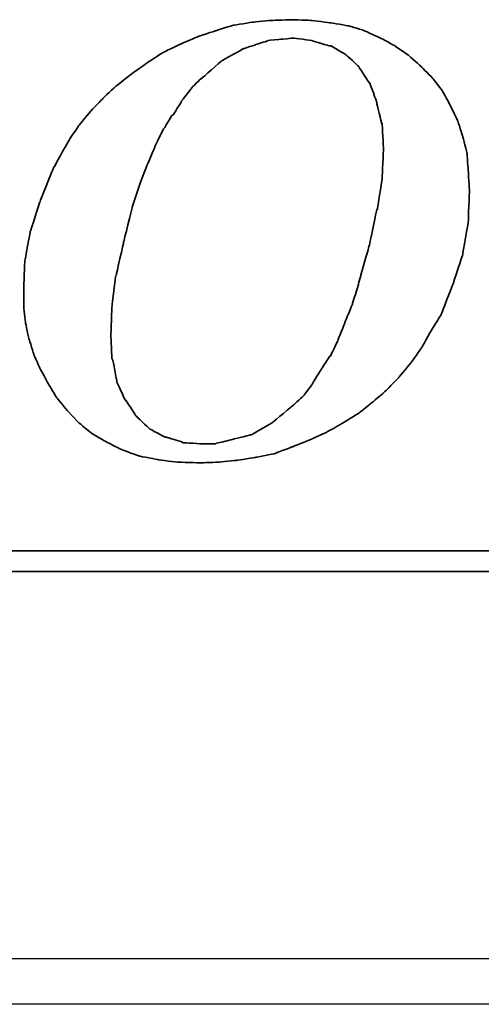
# Model space of a CAD drawing. Header units: millimetres. Extents: x -1108 to 3135, y -1596 to 860.
# Tile 590 of 649: x 959.51 to 964.6, y -224.29 to -213.44. Entities that reach past the tile are written whole.
import ezdxf

# ---------------------------------------------------------------- set-up
doc = ezdxf.new("R2010")
doc.units = ezdxf.units.MM
doc.layers.get('0').update_dxf_attribs({"linetype": 'CONTINUOUS'})
doc.layers.add('DIM', color=4, linetype='CONTINUOUS')
doc.layers.add('layer 1', color=7, linetype='CONTINUOUS')

# ---------------------------------------------------------------- blocks, each defined once
blk = doc.blocks.new('TBI MOTION logo(完整正式版)')
at = {"layer": 'layer 1', "color": 22, "lineweight": 35}
for points, knots in [([(35.79625, -6.98375), (35.79625, -6.98375), (36.23125, -7.43875), (36.23125, -7.43875), (36.23125, -7.43875), (36.23125, -7.43875), (36.75625, -7.87125), (36.75625, -7.87125), (36.75625, -7.87125), (36.75625, -7.87125), (37.33125, -8.20375), (37.33125, -8.20375), (37.33125, -8.20375), (37.33125, -8.20375), (37.95625, -8.51875), (37.95625, -8.51875), (37.95625, -8.51875), (37.95625, -8.51875), (38.62625, -8.75875), (38.62625, -8.75875), (38.62625, -8.75875), (38.62625, -8.75875), (39.37125, -8.90375), (39.37125, -8.90375), (39.37125, -8.90375), (39.37125, -8.90375), (40.14125, -8.99875), (40.14125, -8.99875), (40.14125, -8.99875), (40.14125, -8.99875), (41.02625, -9.02375), (41.02625, -9.02375), (41.02625, -9.02375), (41.02625, -9.02375), (41.74625, -8.99875), (41.74625, -8.99875), (41.74625, -8.99875), (41.74625, -8.99875), (42.46625, -8.92375), (42.46625, -8.92375), (42.46625, -8.92375), (42.46625, -8.92375), (43.21125, -8.80625), (43.21125, -8.80625), (43.21125, -8.80625), (43.21125, -8.80625), (43.93125, -8.66375), (43.93125, -8.66375), (43.93125, -8.66375), (43.93125, -8.66375), (44.62625, -8.39875), (44.62625, -8.39875), (44.62625, -8.39875), (44.62625, -8.39875), (45.29625, -8.13375), (45.29625, -8.13375), (45.29625, -8.13375), (45.29625, -8.13375), (45.94625, -7.84375), (45.94625, -7.84375), (45.94625, -7.84375), (45.94625, -7.84375), (46.61625, -7.46375), (46.61625, -7.46375), (46.61625, -7.46375), (46.61625, -7.46375), (47.24125, -7.07875), (47.24125, -7.07875), (47.24125, -7.07875), (47.24125, -7.07875), (47.81625, -6.62375), (47.81625, -6.62375), (47.81625, -6.62375), (47.81625, -6.62375), (48.36875, -6.14375), (48.36875, -6.14375), (48.36875, -6.14375), (48.36875, -6.14375), (48.84625, -5.64125), (48.84625, -5.64125), (48.84625, -5.64125), (48.84625, -5.64125), (49.32625, -5.06375), (49.32625, -5.06375), (49.32625, -5.06375), (49.32625, -5.06375), (49.71125, -4.51374), (49.71125, -4.51374), (49.71125, -4.51374), (49.71125, -4.51374), (50.09625, -3.83874), (50.09625, -3.83874), (50.09625, -3.83874), (50.09625, -3.83874), (50.48125, -3.21374), (50.48125, -3.21374), (50.48125, -3.21374), (50.48125, -3.21374), (50.96125, -1.99125), (50.96125, -1.99125), (50.96125, -1.99125), (50.96125, -1.99125), (51.34375, -0.81875), (51.34375, -0.81875), (51.34375, -0.81875), (51.34375, -0.81875), (51.56125, 0.45624), (51.56125, 0.45624), (51.56125, 0.45624), (51.56125, 0.45624), (51.60625, 1.67624), (51.60625, 1.67624), (51.60625, 1.67624), (51.60625, 1.67624), (51.56125, 2.44625), (51.56125, 2.44625), (51.56125, 2.44625), (51.56125, 2.44625), (51.51125, 3.14125), (51.51125, 3.14125), (51.51125, 3.14125), (51.51125, 3.14125), (51.34375, 3.81125), (51.34375, 3.81125), (51.34375, 3.81125), (51.34375, 3.81125), (51.15125, 4.41125), (51.15125, 4.41125), (51.15125, 4.41125), (51.15125, 4.41125), (50.86125, 5.01125), (50.86125, 5.01125), (50.86125, 5.01125), (50.86125, 5.01125), (50.55125, 5.58875), (50.55125, 5.58875), (50.55125, 5.58875), (50.55125, 5.58875), (50.16625, 6.09125), (50.16625, 6.09125), (50.16625, 6.09125), (50.16625, 6.09125), (49.71125, 6.54875), (49.71125, 6.54875), (49.71125, 6.54875), (49.71125, 6.54875), (49.23125, 6.98125), (49.23125, 6.98125), (49.23125, 6.98125), (49.23125, 6.98125), (48.67875, 7.36625), (48.67875, 7.36625), (48.67875, 7.36625), (48.67875, 7.36625), (48.10375, 7.67625), (48.10375, 7.67625), (48.10375, 7.67625), (48.10375, 7.67625), (47.48125, 7.96375), (47.48125, 7.96375), (47.48125, 7.96375), (47.48125, 7.96375), (46.85625, 8.15625), (46.85625, 8.15625), (46.85625, 8.15625), (46.85625, 8.15625), (46.13625, 8.27624), (46.13625, 8.27624), (46.13625, 8.27624), (46.13625, 8.27624), (45.39125, 8.37125), (45.39125, 8.37125), (45.39125, 8.37125), (45.39125, 8.37125), (44.62625, 8.39624), (44.62625, 8.39624), (44.62625, 8.39624), (44.62625, 8.39624), (43.83625, 8.37125), (43.83625, 8.37125), (43.83625, 8.37125), (43.83625, 8.37125), (43.09125, 8.30125), (43.09125, 8.30125), (43.09125, 8.30125), (43.09125, 8.30125), (42.32125, 8.18125), (42.32125, 8.18125), (42.32125, 8.18125), (42.32125, 8.18125), (41.62875, 7.96375), (41.62875, 7.96375), (41.62875, 7.96375), (41.62875, 7.96375), (40.90625, 7.72625), (40.90625, 7.72625), (40.90625, 7.72625), (40.90625, 7.72625), (40.23624, 7.43625), (40.23624, 7.43625), (40.23624, 7.43625), (40.23624, 7.43625), (39.54124, 7.10125), (39.54124, 7.10125), (39.54124, 7.10125), (39.54124, 7.10125), (38.91625, 6.69125), (38.91625, 6.69125), (38.91625, 6.69125), (38.91625, 6.69125), (38.31625, 6.26125), (38.31625, 6.26125), (38.31625, 6.26125), (38.31625, 6.26125), (37.69125, 5.78125), (37.69125, 5.78125), (37.69125, 5.78125), (37.69125, 5.78125), (37.18625, 5.30125), (37.18625, 5.30125), (37.18625, 5.30125), (37.18625, 5.30125), (36.70625, 4.79624), (36.70625, 4.79624), (36.70625, 4.79624), (36.70625, 4.79624), (36.23125, 4.22125), (36.23125, 4.22125), (36.23125, 4.22125), (36.23125, 4.22125), (35.87124, 3.69375), (35.87124, 3.69375), (35.87124, 3.69375), (35.87124, 3.69375), (35.53125, 3.09125), (35.53125, 3.09125), (35.53125, 3.09125), (35.53125, 3.09125), (35.19875, 2.47125), (35.19875, 2.47125), (35.19875, 2.47125), (35.19875, 2.47125), (34.71625, 1.24625), (34.71625, 1.24625), (34.71625, 1.24625), (34.71625, 1.24625), (34.33125, 0.06874), (34.33125, 0.06874), (34.33125, 0.06874), (34.33125, 0.06874), (34.11625, -1.07875), (34.11625, -1.07875), (34.11625, -1.07875), (34.11625, -1.07875), (34.07125, -2.15875), (34.07125, -2.15875), (34.07125, -2.15875), (34.07125, -2.15875), (34.07125, -2.85375), (34.07125, -2.85375), (34.07125, -2.85375), (34.07125, -2.85375), (34.14125, -3.50375), (34.14125, -3.50375), (34.14125, -3.50375), (34.14125, -3.50375), (34.28625, -4.17375), (34.28625, -4.17375), (34.28625, -4.17375), (34.28625, -4.17375), (34.47625, -4.77624), (34.47625, -4.77624), (34.47625, -4.77624), (34.47625, -4.77624), (34.71625, -5.32625), (34.71625, -5.32625), (34.71625, -5.32625), (34.71625, -5.32625), (35.05375, -5.92875), (35.05375, -5.92875), (35.05375, -5.92875), (35.05375, -5.92875), (35.36375, -6.45375), (35.36375, -6.45375), (35.36375, -6.45375), (35.36375, -6.45375), (35.79625, -6.98375), (35.79625, -6.98375)], [0, 0, 0, 0, 0.01388889, 0.01388889, 0.01388889, 0.0138889, 0.02777778, 0.02777778, 0.02777778, 0.02777779, 0.04166667, 0.04166667, 0.04166667, 0.04166668, 0.05555556, 0.05555556, 0.05555556, 0.05555557, 0.06944444, 0.06944444, 0.06944444, 0.06944445, 0.08333333, 0.08333333, 0.08333333, 0.08333334, 0.09722222, 0.09722222, 0.09722222, 0.09722223, 0.11111111, 0.11111111, 0.11111111, 0.11111112, 0.125, 0.125, 0.125, 0.12500001, 0.13888889, 0.13888889, 0.13888889, 0.1388889, 0.15277778, 0.15277778, 0.15277778, 0.15277779, 0.16666667, 0.16666667, 0.16666667, 0.16666668, 0.18055556, 0.18055556, 0.18055556, 0.18055557, 0.19444444, 0.19444444, 0.19444444, 0.19444445, 0.20833333, 0.20833333, 0.20833333, 0.20833334, 0.22222222, 0.22222222, 0.22222222, 0.22222223, 0.23611111, 0.23611111, 0.23611111, 0.23611112, 0.25, 0.25, 0.25, 0.25000001, 0.26388889, 0.26388889, 0.26388889, 0.2638889, 0.27777778, 0.27777778, 0.27777778, 0.27777779, 0.29166667, 0.29166667, 0.29166667, 0.29166668, 0.30555556, 0.30555556, 0.30555556, 0.30555557, 0.31944444, 0.31944444, 0.31944444, 0.31944445, 0.33333333, 0.33333333, 0.33333333, 0.33333334, 0.34722222, 0.34722222, 0.34722222, 0.34722223, 0.36111111, 0.36111111, 0.36111111, 0.36111112, 0.375, 0.375, 0.375, 0.37500001, 0.38888889, 0.38888889, 0.38888889, 0.3888889, 0.40277778, 0.40277778, 0.40277778, 0.40277779, 0.41666667, 0.41666667, 0.41666667, 0.41666668, 0.43055556, 0.43055556, 0.43055556, 0.43055557, 0.44444444, 0.44444444, 0.44444444, 0.44444445, 0.45833333, 0.45833333, 0.45833333, 0.45833334, 0.47222222, 0.47222222, 0.47222222, 0.47222223, 0.48611111, 0.48611111, 0.48611111, 0.48611112, 0.5, 0.5, 0.5, 0.50000001, 0.51388889, 0.51388889, 0.51388889, 0.5138889, 0.52777778, 0.52777778, 0.52777778, 0.52777779, 0.54166667, 0.54166667, 0.54166667, 0.54166668, 0.55555556, 0.55555556, 0.55555556, 0.55555557, 0.56944444, 0.56944444, 0.56944444, 0.56944445, 0.58333333, 0.58333333, 0.58333333, 0.58333334, 0.59722222, 0.59722222, 0.59722222, 0.59722223, 0.61111111, 0.61111111, 0.61111111, 0.61111112, 0.625, 0.625, 0.625, 0.62500001, 0.63888889, 0.63888889, 0.63888889, 0.6388889, 0.65277778, 0.65277778, 0.65277778, 0.65277779, 0.66666667, 0.66666667, 0.66666667, 0.66666668, 0.68055556, 0.68055556, 0.68055556, 0.68055557, 0.69444444, 0.69444444, 0.69444444, 0.69444445, 0.70833333, 0.70833333, 0.70833333, 0.70833334, 0.72222222, 0.72222222, 0.72222222, 0.72222223, 0.73611111, 0.73611111, 0.73611111, 0.73611112, 0.75, 0.75, 0.75, 0.75000001, 0.76388889, 0.76388889, 0.76388889, 0.7638889, 0.77777778, 0.77777778, 0.77777778, 0.77777779, 0.79166667, 0.79166667, 0.79166667, 0.79166668, 0.80555556, 0.80555556, 0.80555556, 0.80555557, 0.81944444, 0.81944444, 0.81944444, 0.81944445, 0.83333333, 0.83333333, 0.83333333, 0.83333334, 0.84722222, 0.84722222, 0.84722222, 0.84722223, 0.86111111, 0.86111111, 0.86111111, 0.86111112, 0.875, 0.875, 0.875, 0.87500001, 0.88888889, 0.88888889, 0.88888889, 0.8888889, 0.90277778, 0.90277778, 0.90277778, 0.90277779, 0.91666667, 0.91666667, 0.91666667, 0.91666668, 0.93055556, 0.93055556, 0.93055556, 0.93055557, 0.94444444, 0.94444444, 0.94444444, 0.94444445, 0.95833333, 0.95833333, 0.95833333, 0.95833334, 0.97222222, 0.97222222, 0.97222222, 0.97222223, 0.98611111, 0.98611111, 0.98611111, 0.98611112, 1, 1, 1, 1]), ([(38.33875, 1.03124), (38.33875, 1.03124), (38.62625, 1.89625), (38.62625, 1.89625), (38.62625, 1.89625), (38.62625, 1.89625), (38.91625, 2.66375), (38.91625, 2.66375), (38.91625, 2.66375), (38.91625, 2.66375), (39.22625, 3.38125), (39.22625, 3.38125), (39.22625, 3.38125), (39.22625, 3.38125), (39.22625, 3.40624), (39.22625, 3.40624), (39.22625, 3.40624), (39.22625, 3.40624), (39.56124, 4.07624), (39.56124, 4.07624), (39.56124, 4.07624), (39.56124, 4.07624), (39.92125, 4.65125), (39.92125, 4.65125), (39.92125, 4.65125), (39.92125, 4.65125), (39.94625, 4.65125), (39.94625, 4.65125), (39.94625, 4.65125), (39.94625, 4.65125), (40.28125, 5.17875), (40.28125, 5.17875), (40.28125, 5.17875), (40.28125, 5.17875), (40.28125, 5.20375), (40.28125, 5.20375), (40.28125, 5.20375), (40.28125, 5.20375), (40.66875, 5.68625), (40.66875, 5.68625), (40.66875, 5.68625), (40.66875, 5.68625), (40.66875, 5.70625), (40.66875, 5.70625), (40.66875, 5.70625), (40.66875, 5.70625), (41.05124, 6.09125), (41.05124, 6.09125), (41.05124, 6.09125), (41.05124, 6.09125), (41.07625, 6.09125), (41.07625, 6.09125), (41.07625, 6.09125), (41.07625, 6.09125), (41.84125, 6.76625), (41.84125, 6.76625), (41.84125, 6.76625), (41.84125, 6.76625), (41.86625, 6.78625), (41.86625, 6.78625), (41.86625, 6.78625), (41.86625, 6.78625), (42.73125, 7.26624), (42.73125, 7.26624), (42.73125, 7.26624), (42.73125, 7.26624), (42.75625, 7.26624), (42.75625, 7.26624), (42.75625, 7.26624), (42.75625, 7.26624), (43.18625, 7.41125), (43.18625, 7.41125), (43.18625, 7.41125), (43.18625, 7.41125), (43.64125, 7.55625), (43.64125, 7.55625), (43.64125, 7.55625), (43.64125, 7.55625), (43.66625, 7.55625), (43.66625, 7.55625), (43.66625, 7.55625), (43.66625, 7.55625), (43.69125, 7.58124), (43.69125, 7.58124), (43.69125, 7.58124), (43.69125, 7.58124), (44.19125, 7.62625), (44.19125, 7.62625), (44.19125, 7.62625), (44.19125, 7.62625), (44.67125, 7.67625), (44.67125, 7.67625), (44.67125, 7.67625), (44.67125, 7.67625), (44.69625, 7.67625), (44.69625, 7.67625), (44.69625, 7.67625), (44.69625, 7.67625), (45.41875, 7.58124), (45.41875, 7.58124), (45.41875, 7.58124), (45.41875, 7.58124), (45.44125, 7.55625), (45.44125, 7.55625), (45.44125, 7.55625), (45.44125, 7.55625), (46.11125, 7.36625), (46.11125, 7.36625), (46.11125, 7.36625), (46.11125, 7.36625), (46.13625, 7.36625), (46.13625, 7.36625), (46.13625, 7.36625), (46.13625, 7.36625), (46.15875, 7.36625), (46.15875, 7.36625), (46.15875, 7.36625), (46.15875, 7.36625), (46.73625, 7.02624), (46.73625, 7.02624), (46.73625, 7.02624), (46.73625, 7.02624), (46.76125, 7.00624), (46.76125, 7.00624), (46.76125, 7.00624), (46.76125, 7.00624), (47.24125, 6.57124), (47.24125, 6.57124), (47.24125, 6.57124), (47.24125, 6.57124), (47.26625, 6.54875), (47.26625, 6.54875), (47.26625, 6.54875), (47.26625, 6.54875), (47.26625, 6.52375), (47.26625, 6.52375), (47.26625, 6.52375), (47.26625, 6.52375), (47.67375, 5.89875), (47.67375, 5.89875), (47.67375, 5.89875), (47.67375, 5.89875), (47.69625, 5.89875), (47.69625, 5.89875), (47.69625, 5.89875), (47.69625, 5.89875), (47.69625, 5.87625), (47.69625, 5.87625), (47.69625, 5.87625), (47.69625, 5.87625), (47.96125, 5.15625), (47.96125, 5.15625), (47.96125, 5.15625), (47.96125, 5.15625), (47.96125, 5.13125), (47.96125, 5.13125), (47.96125, 5.13125), (47.96125, 5.13125), (48.15125, 4.31875), (48.15125, 4.31875), (48.15125, 4.31875), (48.15125, 4.31875), (48.17625, 4.31875), (48.17625, 4.31875), (48.17625, 4.31875), (48.17625, 4.31875), (48.17625, 4.29125), (48.17625, 4.29125), (48.17625, 4.29125), (48.17625, 4.29125), (48.22625, 3.33125), (48.22625, 3.33125), (48.22625, 3.33125), (48.22625, 3.33125), (48.22625, 3.30875), (48.22625, 3.30875), (48.22625, 3.30875), (48.22625, 3.30875), (48.17625, 2.20624), (48.17625, 2.20624), (48.17625, 2.20624), (48.17625, 2.20624), (48.17625, 2.18124), (48.17625, 2.18124), (48.17625, 2.18124), (48.17625, 2.18124), (47.98375, 0.93624), (47.98375, 0.93624), (47.98375, 0.93624), (47.98375, 0.93624), (47.96125, 0.93624), (47.96125, 0.93624), (47.96125, 0.93624), (47.96125, 0.93624), (47.67375, -0.45874), (47.67375, -0.45874), (47.67375, -0.45874), (47.67375, -0.45874), (47.24125, -1.99125), (47.24125, -1.99125), (47.24125, -1.99125), (47.24125, -1.99125), (47.24125, -2.01874), (47.24125, -2.01874), (47.24125, -2.01874), (47.24125, -2.01874), (47.00125, -2.78375), (47.00125, -2.78375), (47.00125, -2.78375), (47.00125, -2.78375), (46.71125, -3.50375), (46.71125, -3.50375), (46.71125, -3.50375), (46.71125, -3.50375), (46.42625, -4.19875), (46.42625, -4.19875), (46.42625, -4.19875), (46.42625, -4.19875), (46.42625, -4.22375), (46.42625, -4.22375), (46.42625, -4.22375), (46.42625, -4.22375), (46.13625, -4.82374), (46.13625, -4.82374), (46.13625, -4.82374), (46.13625, -4.82374), (46.11125, -4.82374), (46.11125, -4.82374), (46.11125, -4.82374), (46.11125, -4.82374), (45.77625, -5.35125), (45.77625, -5.35125), (45.77625, -5.35125), (45.77625, -5.35125), (45.44125, -5.87875), (45.44125, -5.87875), (45.44125, -5.87875), (45.44125, -5.87875), (45.44125, -5.90375), (45.44125, -5.90375), (45.44125, -5.90375), (45.44125, -5.90375), (45.10625, -6.35875), (45.10625, -6.35875), (45.10625, -6.35875), (45.10625, -6.35875), (45.08125, -6.38375), (45.08125, -6.38375), (45.08125, -6.38375), (45.08125, -6.38375), (44.69625, -6.74375), (44.69625, -6.74375), (44.69625, -6.74375), (44.69625, -6.74375), (43.88375, -7.41625), (43.88375, -7.41625), (43.88375, -7.41625), (43.88375, -7.41625), (43.85625, -7.43875), (43.85625, -7.43875), (43.85625, -7.43875), (43.85625, -7.43875), (43.04125, -7.91875), (43.04125, -7.91875), (43.04125, -7.91875), (43.04125, -7.91875), (43.01625, -7.91875), (43.01625, -7.91875), (43.01625, -7.91875), (43.01625, -7.91875), (42.99625, -7.91875), (42.99625, -7.91875), (42.99625, -7.91875), (42.99625, -7.91875), (42.08125, -8.15875), (42.08125, -8.15875), (42.08125, -8.15875), (42.08125, -8.15875), (41.65125, -8.25625), (41.65125, -8.25625), (41.65125, -8.25625), (41.65125, -8.25625), (41.62875, -8.27875), (41.62875, -8.27875), (41.62875, -8.27875), (41.62875, -8.27875), (41.60125, -8.27875), (41.60125, -8.27875), (41.60125, -8.27875), (41.60125, -8.27875), (41.12125, -8.27875), (41.12125, -8.27875), (41.12125, -8.27875), (41.12125, -8.27875), (40.35624, -8.23125), (40.35624, -8.23125), (40.35624, -8.23125), (40.35624, -8.23125), (40.33125, -8.23125), (40.33125, -8.23125), (40.33125, -8.23125), (40.33125, -8.23125), (40.30625, -8.20375), (40.30625, -8.20375), (40.30625, -8.20375), (40.30625, -8.20375), (39.68375, -8.01375), (39.68375, -8.01375), (39.68375, -8.01375), (39.68375, -8.01375), (39.66124, -8.01375), (39.66124, -8.01375), (39.66124, -8.01375), (39.66124, -8.01375), (39.63625, -8.01375), (39.63625, -8.01375), (39.63625, -8.01375), (39.63625, -8.01375), (39.01125, -7.67875), (39.01125, -7.67875), (39.01125, -7.67875), (39.01125, -7.67875), (38.98875, -7.65375), (38.98875, -7.65375), (38.98875, -7.65375), (38.98875, -7.65375), (38.48625, -7.17375), (38.48625, -7.17375), (38.48625, -7.17375), (38.48625, -7.17375), (38.45875, -7.14875), (38.45875, -7.14875), (38.45875, -7.14875), (38.45875, -7.14875), (38.45875, -7.12875), (38.45875, -7.12875), (38.45875, -7.12875), (38.45875, -7.12875), (38.07625, -6.54875), (38.07625, -6.54875), (38.07625, -6.54875), (38.07625, -6.54875), (38.05125, -6.54875), (38.05125, -6.54875), (38.05125, -6.54875), (38.05125, -6.54875), (38.05125, -6.52875), (38.05125, -6.52875), (38.05125, -6.52875), (38.05125, -6.52875), (37.74125, -5.85375), (37.74125, -5.85375), (37.74125, -5.85375), (37.74125, -5.85375), (37.74125, -5.82875), (37.74125, -5.82875), (37.74125, -5.82875), (37.74125, -5.82875), (37.57375, -4.96875), (37.57375, -4.96875), (37.57375, -4.96875), (37.57375, -4.96875), (37.54625, -4.94375), (37.54625, -4.94375), (37.54625, -4.94375), (37.54625, -4.94375), (37.50125, -4.03375), (37.50125, -4.03375), (37.50125, -4.03375), (37.50125, -4.03375), (37.50125, -4.00875), (37.50125, -4.00875), (37.50125, -4.00875), (37.50125, -4.00875), (37.54625, -2.85375), (37.54625, -2.85375), (37.54625, -2.85375), (37.54625, -2.85375), (37.69125, -1.65875), (37.69125, -1.65875), (37.69125, -1.65875), (37.69125, -1.65875), (37.71624, -1.63375), (37.71624, -1.63375), (37.71624, -1.63375), (37.71624, -1.63375), (38.00375, -0.33875), (38.00375, -0.33875), (38.00375, -0.33875), (38.00375, -0.33875), (38.33875, 1.00624), (38.33875, 1.00624), (38.33875, 1.00624), (38.33875, 1.00624), (38.33875, 1.03124), (38.33875, 1.03124)], [0, 0, 0, 0, 0.01010101, 0.01010101, 0.01010101, 0.01010102, 0.02020202, 0.02020202, 0.02020202, 0.02020203, 0.03030303, 0.03030303, 0.03030303, 0.03030304, 0.04040404, 0.04040404, 0.04040404, 0.04040405, 0.05050505, 0.05050505, 0.05050505, 0.05050506, 0.06060606, 0.06060606, 0.06060606, 0.06060607, 0.07070707, 0.07070707, 0.07070707, 0.07070708, 0.08080808, 0.08080808, 0.08080808, 0.08080809, 0.09090909, 0.09090909, 0.09090909, 0.0909091, 0.1010101, 0.1010101, 0.1010101, 0.10101011, 0.11111111, 0.11111111, 0.11111111, 0.11111112, 0.12121212, 0.12121212, 0.12121212, 0.12121213, 0.13131313, 0.13131313, 0.13131313, 0.13131314, 0.14141414, 0.14141414, 0.14141414, 0.14141415, 0.15151515, 0.15151515, 0.15151515, 0.15151516, 0.16161616, 0.16161616, 0.16161616, 0.16161617, 0.17171717, 0.17171717, 0.17171717, 0.17171718, 0.18181818, 0.18181818, 0.18181818, 0.18181819, 0.19191919, 0.19191919, 0.19191919, 0.1919192, 0.2020202, 0.2020202, 0.2020202, 0.20202021, 0.21212121, 0.21212121, 0.21212121, 0.21212122, 0.22222222, 0.22222222, 0.22222222, 0.22222223, 0.23232323, 0.23232323, 0.23232323, 0.23232324, 0.24242424, 0.24242424, 0.24242424, 0.24242425, 0.25252525, 0.25252525, 0.25252525, 0.25252526, 0.26262626, 0.26262626, 0.26262626, 0.26262627, 0.27272727, 0.27272727, 0.27272727, 0.27272728, 0.28282828, 0.28282828, 0.28282828, 0.28282829, 0.29292929, 0.29292929, 0.29292929, 0.2929293, 0.3030303, 0.3030303, 0.3030303, 0.30303031, 0.31313131, 0.31313131, 0.31313131, 0.31313132, 0.32323232, 0.32323232, 0.32323232, 0.32323233, 0.33333333, 0.33333333, 0.33333333, 0.33333334, 0.34343434, 0.34343434, 0.34343434, 0.34343435, 0.35353535, 0.35353535, 0.35353535, 0.35353536, 0.36363636, 0.36363636, 0.36363636, 0.36363637, 0.37373737, 0.37373737, 0.37373737, 0.37373738, 0.38383838, 0.38383838, 0.38383838, 0.38383839, 0.39393939, 0.39393939, 0.39393939, 0.3939394, 0.4040404, 0.4040404, 0.4040404, 0.40404041, 0.41414141, 0.41414141, 0.41414141, 0.41414142, 0.42424242, 0.42424242, 0.42424242, 0.42424243, 0.43434343, 0.43434343, 0.43434343, 0.43434344, 0.44444444, 0.44444444, 0.44444444, 0.44444445, 0.45454545, 0.45454545, 0.45454545, 0.45454546, 0.46464646, 0.46464646, 0.46464646, 0.46464647, 0.47474747, 0.47474747, 0.47474747, 0.47474748, 0.48484848, 0.48484848, 0.48484848, 0.48484849, 0.49494949, 0.49494949, 0.49494949, 0.4949495, 0.50505051, 0.50505051, 0.50505051, 0.50505052, 0.51515152, 0.51515152, 0.51515152, 0.51515153, 0.52525253, 0.52525253, 0.52525253, 0.52525254, 0.53535354, 0.53535354, 0.53535354, 0.53535355, 0.54545455, 0.54545455, 0.54545455, 0.54545456, 0.55555556, 0.55555556, 0.55555556, 0.55555557, 0.56565657, 0.56565657, 0.56565657, 0.56565658, 0.57575758, 0.57575758, 0.57575758, 0.57575759, 0.58585859, 0.58585859, 0.58585859, 0.5858586, 0.5959596, 0.5959596, 0.5959596, 0.59595961, 0.60606061, 0.60606061, 0.60606061, 0.60606062, 0.61616162, 0.61616162, 0.61616162, 0.61616163, 0.62626263, 0.62626263, 0.62626263, 0.62626264, 0.63636364, 0.63636364, 0.63636364, 0.63636365, 0.64646465, 0.64646465, 0.64646465, 0.64646466, 0.65656566, 0.65656566, 0.65656566, 0.65656567, 0.66666667, 0.66666667, 0.66666667, 0.66666668, 0.67676768, 0.67676768, 0.67676768, 0.67676769, 0.68686869, 0.68686869, 0.68686869, 0.6868687, 0.6969697, 0.6969697, 0.6969697, 0.69696971, 0.70707071, 0.70707071, 0.70707071, 0.70707072, 0.71717172, 0.71717172, 0.71717172, 0.71717173, 0.72727273, 0.72727273, 0.72727273, 0.72727274, 0.73737374, 0.73737374, 0.73737374, 0.73737375, 0.74747475, 0.74747475, 0.74747475, 0.74747476, 0.75757576, 0.75757576, 0.75757576, 0.75757577, 0.76767677, 0.76767677, 0.76767677, 0.76767678, 0.77777778, 0.77777778, 0.77777778, 0.77777779, 0.78787879, 0.78787879, 0.78787879, 0.7878788, 0.7979798, 0.7979798, 0.7979798, 0.79797981, 0.80808081, 0.80808081, 0.80808081, 0.80808082, 0.81818182, 0.81818182, 0.81818182, 0.81818183, 0.82828283, 0.82828283, 0.82828283, 0.82828284, 0.83838384, 0.83838384, 0.83838384, 0.83838385, 0.84848485, 0.84848485, 0.84848485, 0.84848486, 0.85858586, 0.85858586, 0.85858586, 0.85858587, 0.86868687, 0.86868687, 0.86868687, 0.86868688, 0.87878788, 0.87878788, 0.87878788, 0.87878789, 0.88888889, 0.88888889, 0.88888889, 0.8888889, 0.8989899, 0.8989899, 0.8989899, 0.89898991, 0.90909091, 0.90909091, 0.90909091, 0.90909092, 0.91919192, 0.91919192, 0.91919192, 0.91919193, 0.92929293, 0.92929293, 0.92929293, 0.92929294, 0.93939394, 0.93939394, 0.93939394, 0.93939395, 0.94949495, 0.94949495, 0.94949495, 0.94949496, 0.95959596, 0.95959596, 0.95959596, 0.95959597, 0.96969697, 0.96969697, 0.96969697, 0.96969698, 0.97979798, 0.97979798, 0.97979798, 0.97979799, 0.98989899, 0.98989899, 0.98989899, 0.989899, 1, 1, 1, 1]), ([(75.90875, -9.47875), (75.90875, -9.47875), (75.90875, -12.28625), (75.90875, -12.28625), (75.90875, -12.28625), (75.90875, -12.28625), (75.90875, -12.47875), (75.90875, -12.47875), (75.90875, -12.47875), (75.90875, -12.47875), (75.71625, -12.47875), (75.71625, -12.47875), (75.71625, -12.47875), (75.71625, -12.47875), (-88.32875, -12.47875), (-88.32875, -12.47875), (-88.32875, -12.47875), (-88.32875, -12.47875), (-88.32875, -13.29375), (-88.32875, -13.29375), (-88.32875, -13.29375), (-88.32875, -13.29375), (82.89125, -13.29375), (82.89125, -13.29375), (82.89125, -13.29375), (82.89125, -13.29375), (75.90875, -9.47875), (75.90875, -9.47875)], [0, 0, 0, 0, 0.14285714, 0.14285714, 0.14285714, 0.14285715, 0.28571429, 0.28571429, 0.28571429, 0.2857143, 0.42857143, 0.42857143, 0.42857143, 0.42857144, 0.57142857, 0.57142857, 0.57142857, 0.57142858, 0.71428571, 0.71428571, 0.71428571, 0.71428572, 0.85714286, 0.85714286, 0.85714286, 0.85714287, 1, 1, 1, 1])]:
    blk.add_open_spline(points, degree=3, knots=knots, dxfattribs=at)

msp = doc.modelspace()

# ---------------------------------------------------------------- linework, layer by layer
at = {"linetype": 'Continuous'}
msp.add_line((1144.355, -223.789), (885.867, -223.789), dxfattribs=at)
msp.add_open_spline([(1144.235, -224.289), (885.867, -224.289)], degree=1, dxfattribs=at)

# ---------------------------------------------------------------- block references
at = {"layer": 'DIM', "color": 7, "xscale": 0.2802190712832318, "yscale": 0.2802190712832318, "zscale": 0.2802190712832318}
msp.add_blockref('TBI MOTION logo(完整正式版)', (950.007, -215.796), dxfattribs=at)

doc.saveas('drawing.dxf')
